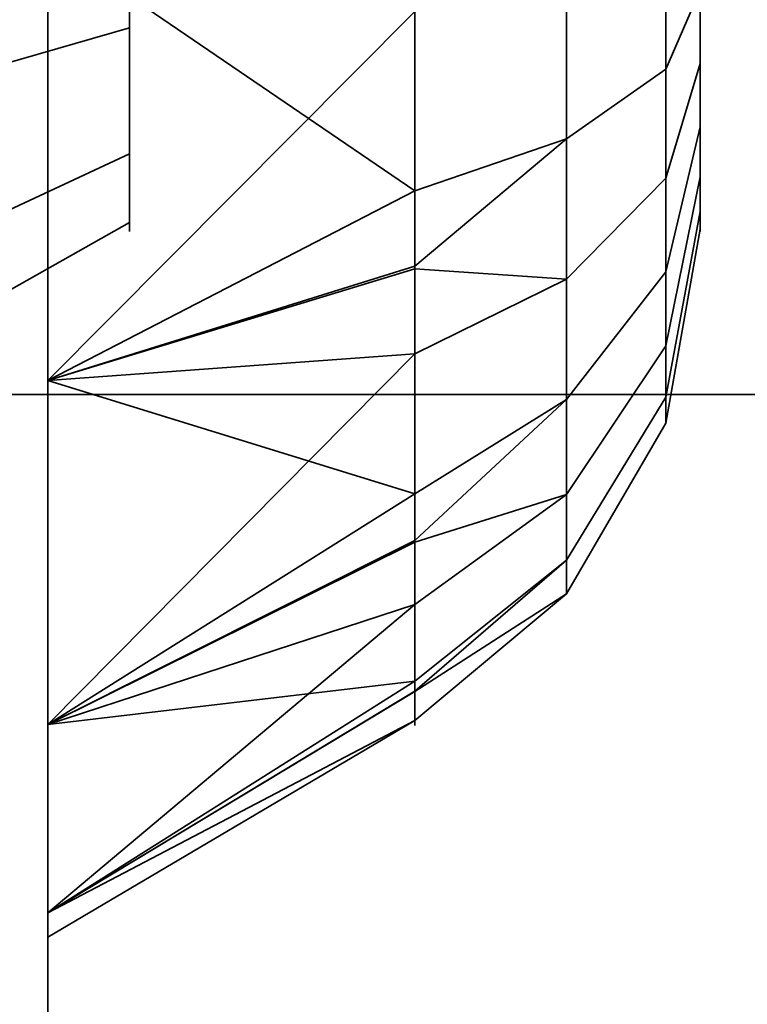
# Model space of a CAD drawing. Header units: millimetres. Extents: x -527 to 5177, y -116 to 161.
# Tile 341 of 656: x 1123.466 to 1124.358, y -10.049 to -8.84. Entities that reach past the tile are written whole.
import ezdxf

# ---------------------------------------------------------------- set-up
doc = ezdxf.new("R2010")
doc.units = ezdxf.units.MM
doc.layers.add('151', color=7, linetype='Continuous', true_color=0xffffff)

# ---------------------------------------------------------------- blocks, each defined once
blk = doc.blocks.new('UG_SURFACE_096')
at = {"layer": '151', "color": 252, "linetype": 'Continuous', "lineweight": 35}
for points in [[(1119.6556, -16.8, 1120), (1129.1, -8.3, 1120), (1129.1, -16.8, 1120)], [(1129.1, -8.3, 1144.0001), (1119.6556, -16.8, 1144.0001), (1129.1, -16.8, 1144.0001)], [(1119.6556, -16.8, 1144.0001), (1129.1, -8.3, 1144.0001), (1129.1, -8.3, 1120), (1119.6556, -16.8, 1120)]]:
    blk.add_3dface(points, dxfattribs=at)
blk = doc.blocks.new('UG_SURFACE_117')
at = {"layer": '151', "color": 252, "linetype": 'Continuous', "lineweight": 35}
for points in [[(1123.5, 51.71, 2021.75), (1123.5, -26.22, 2021.75), (1125, -26.22, 2020.2501), (1125, 51.71, 2020.2501)], [(1125, 51.71, -7.75), (1125, -26.22, -7.75), (1123.5, -26.22, -7.75), (1123.5, 51.71, -7.75)], [(1123.5, 51.71, 27.25), (1123.5, -26.22, 27.25), (1123.5, 26.8, 62.25), (1123.5, 28.8, 62.25)], [(1123.5, -26.22, 223.25), (1123.5, 51.71, 223.25), (1123.5, 28.8, 74.25), (1123.5, 26.8, 74.25)], [(1123.5, 51.71, 223.25), (1123.5, -26.22, 223.25), (1123.5, 26.8, 372.25), (1123.5, 28.8, 372.25)], [(1123.5, -26.22, 533.25), (1123.5, 51.71, 533.25), (1123.5, 28.8, 384.25), (1123.5, 26.8, 384.25)], [(1123.5, 51.71, 533.25), (1123.5, -26.22, 533.25), (1123.5, 26.8, 682.25), (1123.5, 28.8, 682.25)], [(1123.5, -26.22, 843.25), (1123.5, 51.71, 843.25), (1123.5, 28.8, 694.25), (1123.5, 26.8, 694.25)], [(1123.5, 51.71, 843.25), (1123.5, -26.22, 843.25), (1123.5, 26.8, 992.25), (1123.5, 28.8, 992.25)], [(1123.5, -26.22, 1153.25), (1123.5, 51.71, 1153.25), (1123.5, 28.8, 1004.25), (1123.5, 26.8, 1004.25)], [(1123.5, 51.71, 1153.25), (1123.5, -26.22, 1153.25), (1123.5, 26.8, 1302.25), (1123.5, 28.8, 1302.25)], [(1123.5, -26.22, 1463.25), (1123.5, 51.71, 1463.25), (1123.5, 28.8, 1314.25), (1123.5, 26.8, 1314.25)], [(1123.5, 51.71, 1463.25), (1123.5, -26.22, 1463.25), (1123.5, 26.8, 1612.25), (1123.5, 28.8, 1612.25)], [(1123.5, -26.22, 1773.25), (1123.5, 51.71, 1773.25), (1123.5, 28.8, 1624.2501), (1123.5, 26.8, 1624.2501)], [(1123.5, 51.71, 1773.25), (1123.5, -26.22, 1773.25), (1123.5, 26.8, 1922.25), (1123.5, 28.8, 1922.25)], [(1123.5, -26.22, 2021.75), (1123.5, 51.71, 2021.75), (1123.5, 28.8, 1934.25), (1123.5, 26.8, 1934.25)], [(1123.5, 51.71, 27.25), (1123.5, 51.71, -7.75), (1123.5, -26.22, -7.75), (1123.5, -26.22, 27.25)], [(1123.5, -26.22, 27.25), (1123.5, -26.22, 223.25), (1123.5, 26.8, 74.25), (1123.5, 26.8, 62.25)], [(1123.5, -26.22, 223.25), (1123.5, -26.22, 533.25), (1123.5, 26.8, 384.25), (1123.5, 26.8, 372.25)], [(1123.5, -26.22, 533.25), (1123.5, -26.22, 843.25), (1123.5, 26.8, 694.25), (1123.5, 26.8, 682.25)], [(1123.5, -26.22, 843.25), (1123.5, -26.22, 1153.25), (1123.5, 26.8, 1004.25), (1123.5, 26.8, 992.25)], [(1123.5, -26.22, 1153.25), (1123.5, -26.22, 1463.25), (1123.5, 26.8, 1314.25), (1123.5, 26.8, 1302.25)], [(1123.5, -26.22, 1463.25), (1123.5, -26.22, 1773.25), (1123.5, 26.8, 1624.2501), (1123.5, 26.8, 1612.25)], [(1123.5, -26.22, 1773.25), (1123.5, -26.22, 2021.75), (1123.5, 26.8, 1934.25), (1123.5, 26.8, 1922.25)]]:
    blk.add_3dface(points, dxfattribs=at)
blk = doc.blocks.new('UG_SURFACE_118')
at = {"layer": '151', "color": 252, "linetype": 'Continuous', "lineweight": 35}
for points in [[(1123.5, 51.71, 2021.75), (1123.5, -26.22, 2021.75), (1125, -26.22, 2020.2501), (1125, 51.71, 2020.2501)], [(1125, 51.71, -7.75), (1125, -26.22, -7.75), (1123.5, -26.22, -7.75), (1123.5, 51.71, -7.75)], [(1123.5, 51.71, 27.25), (1123.5, -26.22, 27.25), (1123.5, 26.8, 62.25), (1123.5, 28.8, 62.25)], [(1123.5, -26.22, 223.25), (1123.5, 51.71, 223.25), (1123.5, 28.8, 74.25), (1123.5, 26.8, 74.25)], [(1123.5, 51.71, 223.25), (1123.5, -26.22, 223.25), (1123.5, 26.8, 372.25), (1123.5, 28.8, 372.25)], [(1123.5, -26.22, 533.25), (1123.5, 51.71, 533.25), (1123.5, 28.8, 384.25), (1123.5, 26.8, 384.25)], [(1123.5, 51.71, 533.25), (1123.5, -26.22, 533.25), (1123.5, 26.8, 682.25), (1123.5, 28.8, 682.25)], [(1123.5, -26.22, 843.25), (1123.5, 51.71, 843.25), (1123.5, 28.8, 694.25), (1123.5, 26.8, 694.25)], [(1123.5, 51.71, 843.25), (1123.5, -26.22, 843.25), (1123.5, 26.8, 992.25), (1123.5, 28.8, 992.25)], [(1123.5, -26.22, 1153.25), (1123.5, 51.71, 1153.25), (1123.5, 28.8, 1004.25), (1123.5, 26.8, 1004.25)], [(1123.5, 51.71, 1153.25), (1123.5, -26.22, 1153.25), (1123.5, 26.8, 1302.25), (1123.5, 28.8, 1302.25)], [(1123.5, -26.22, 1463.25), (1123.5, 51.71, 1463.25), (1123.5, 28.8, 1314.25), (1123.5, 26.8, 1314.25)], [(1123.5, 51.71, 1463.25), (1123.5, -26.22, 1463.25), (1123.5, 26.8, 1612.25), (1123.5, 28.8, 1612.25)], [(1123.5, -26.22, 1773.25), (1123.5, 51.71, 1773.25), (1123.5, 28.8, 1624.2501), (1123.5, 26.8, 1624.2501)], [(1123.5, 51.71, 1773.25), (1123.5, -26.22, 1773.25), (1123.5, 26.8, 1922.25), (1123.5, 28.8, 1922.25)], [(1123.5, -26.22, 2021.75), (1123.5, 51.71, 2021.75), (1123.5, 28.8, 1934.25), (1123.5, 26.8, 1934.25)], [(1123.5, 51.71, 27.25), (1123.5, 51.71, -7.75), (1123.5, -26.22, -7.75), (1123.5, -26.22, 27.25)], [(1123.5, -26.22, 27.25), (1123.5, -26.22, 223.25), (1123.5, 26.8, 74.25), (1123.5, 26.8, 62.25)], [(1123.5, -26.22, 223.25), (1123.5, -26.22, 533.25), (1123.5, 26.8, 384.25), (1123.5, 26.8, 372.25)], [(1123.5, -26.22, 533.25), (1123.5, -26.22, 843.25), (1123.5, 26.8, 694.25), (1123.5, 26.8, 682.25)], [(1123.5, -26.22, 843.25), (1123.5, -26.22, 1153.25), (1123.5, 26.8, 1004.25), (1123.5, 26.8, 992.25)], [(1123.5, -26.22, 1153.25), (1123.5, -26.22, 1463.25), (1123.5, 26.8, 1314.25), (1123.5, 26.8, 1302.25)], [(1123.5, -26.22, 1463.25), (1123.5, -26.22, 1773.25), (1123.5, 26.8, 1624.2501), (1123.5, 26.8, 1612.25)], [(1123.5, -26.22, 1773.25), (1123.5, -26.22, 2021.75), (1123.5, 26.8, 1934.25), (1123.5, 26.8, 1922.25)]]:
    blk.add_3dface(points, dxfattribs=at)
blk = doc.blocks.new('UG_SURFACE_119')
at = {"layer": '151', "color": 252, "linetype": 'Continuous', "lineweight": 35}
for points in [[(1123.5, -26.22, 2021.75), (1123.5, 74.62, 2021.75), (1125, 74.62, 2020.2501), (1125, -26.22, 2020.2501)], [(1123.5, 74.62, 2021.75), (1123.5, -26.22, 2021.75), (1241.5, 26.8, 2021.75), (1241.5, 28.8, 2021.75)], [(1123.5, -26.22, 2021.75), (1876.5, -26.22, 2021.75), (1253.5, 26.8, 2021.75), (1241.5, 26.8, 2021.75)], [(1070.0001, -9.3, 2075.2499), (1929.9999, -9.3, 2075.2499), (1928.5001, -9.3, 2073.75), (1071.4999, -9.3, 2073.75)], [(1070.0001, -9.3, 2075.2499), (1070.0001, -26.22, 2075.2499), (1929.9999, -26.22, 2075.2499), (1929.9999, -9.3, 2075.2499)], [(1071.4999, -9.3, 2073.75), (1928.5001, -9.3, 2073.75), (1928.5001, -26.22, 2073.75), (1071.4999, -26.22, 2073.75)]]:
    blk.add_3dface(points, dxfattribs=at)
blk = doc.blocks.new('UG_SURFACE_186')
at = {"layer": '151', "color": 252, "linetype": 'Continuous', "lineweight": 35}
for points in [[(2076.9999, -9.3, 2212.25), (2076.9999, 142.4, 2212.25), (923, 142.4, 2212.25), (923, -9.3, 2212.25)], [(1073, -9.3, 2062.2499), (1073, 142.4, 2062.2499), (1927, 142.4, 2062.2499), (1927, -9.3, 2062.2499)], [(2076.9999, -9.3, 2212.25), (923, -9.3, 2212.25), (1073, -9.3, 2062.2499), (1927, -9.3, 2062.2499)]]:
    blk.add_3dface(points, dxfattribs=at)
blk = doc.blocks.new('UG_SURFACE_187')
at = {"layer": '151', "color": 252, "linetype": 'Continuous', "lineweight": 35}
for points in [[(1122.8, -22.0201, 980), (1122.8, -1.6, 980), (1123.5, -1.6, 980), (1123.5, -22.0201, 980)], [(1123.5, -1.6, 980), (1123.5, -10.686, 983.9848), (1123.5, -11.1779, 983.7008)], [(1123.5, -11.1779, 983.7008), (1123.5, -11.7428, 983.6414), (1123.5, -22.0201, 980), (1123.5, -1.6, 980)], [(1123.5, -1.6, 980), (1123.5, -10.234, 985), (1123.5, -10.3521, 984.4444)], [(1123.5, -10.3521, 984.4444), (1123.5, -10.686, 983.9848), (1123.5, -1.6, 980)], [(1123.5, -1.659, 1005.5641), (1123.5, -10.234, 985), (1123.5, -1.6, 980)], [(1123.3547, -2.3881, 1164.1217), (1123.5, -1.659, 1164.436), (1123.5, -22.0201, 1172.0912)], [(1123.5, -22.0201, 997.9088), (1123.5, -1.659, 1005.5641), (1123.3547, -2.3881, 1005.8782)], [(1123.5, -22.0201, 1172.0912), (1123.5, -1.659, 1164.436), (1123.5, -3, 1165)], [(1123.5, -1.659, 1005.5641), (1123.5, -22.0201, 997.9088), (1123.5, -9.283, 994.683), (1123.5, -8.7428, 994.8586)], [(1123.5, -10.3521, 985.5556), (1123.5, -1.659, 1005.5641), (1123.5, -7.3521, 992.9444)], [(1123.5, -1.659, 1005.5641), (1123.5, -10.3521, 985.5556), (1123.5, -10.234, 985)], [(1123.5, -22.0201, 1172.0912), (1123.3863, -22.2146, 1171.5738), (1123.3547, -2.3881, 1164.1217)], [(1123.3547, -2.3881, 1005.8782), (1123.3863, -22.2146, 998.4262), (1123.5, -22.0201, 997.9088)], [(1123.5, -22.0201, 1190.0001), (1123.5, -3, 1165), (1123.5, -9.7051, 1175.6971)], [(1123.5, -3, 1165), (1123.5, -22.0201, 1190.0001), (1123.5, -22.0201, 1172.0912)], [(1123.5, -3, 1165), (1123.5, -9.283, 1175.3169), (1123.5, -9.7051, 1175.6971)], [(1123.5, -3, 1165), (1123.5, -8.7428, 1175.1415), (1123.5, -9.283, 1175.3169)], [(1123.5, -22.0201, 1190.0001), (1123.5, -5, 1190.0001), (1122.8, -5, 1190.0001), (1122.8, -22.0201, 1190.0001)], [(1123.5, -5, 1190.0001), (1123.5, -11.1779, 1186.2992), (1123.5, -10.686, 1186.0151)], [(1123.5, -5, 1190.0001), (1123.5, -10.234, 1184.9999), (1123.5, -8.7428, 1177.8586), (1123.5, -8.1779, 1177.7992)], [(1123.5, -10.686, 1186.0151), (1123.5, -10.3521, 1185.5556), (1123.5, -5, 1190.0001)], [(1123.5, -5, 1190.0001), (1123.5, -22.0201, 1190.0001), (1123.5, -11.7428, 1186.3586), (1123.5, -11.1779, 1186.2992)], [(1123.5, -10.3521, 1185.5556), (1123.5, -10.234, 1184.9999), (1123.5, -5, 1190.0001)], [(1123.5, -7.3521, 992.9444), (1123.5, -7.686, 992.4849), (1123.5, -10.3521, 985.5556)], [(1123.5, -10.686, 986.0151), (1123.5, -7.686, 992.4849), (1123.5, -8.1779, 992.2009)], [(1123.5, -10.686, 986.0151), (1123.5, -10.3521, 985.5556), (1123.5, -7.686, 992.4849)], [(1123.5, -8.1779, 992.2009), (1123.5, -8.7428, 992.1415), (1123.5, -10.686, 986.0151)], [(1123.6, -8.85, 993.933), (1123.6, -8.6523, 993.9973), (1123.6, -8.4455, 993.9755), (1123.6, -8.6, 993.5)], [(1123.6, -8.85, 1176.9331), (1123.6, -8.6523, 1176.9973), (1123.6, -8.4455, 1176.9755), (1123.6, -8.6, 1176.5)], [(1123.6, -8.6523, 993.0027), (1123.6, -8.85, 993.067), (1123.6, -9.0045, 993.2061), (1123.6, -8.6, 993.5)], [(1123.6, -9.0045, 993.2061), (1123.6, -9.0891, 993.396), (1123.6, -9.0891, 993.6039), (1123.6, -8.6, 993.5)], [(1123.6, -9.0891, 993.6039), (1123.6, -9.0045, 993.7939), (1123.6, -8.85, 993.933), (1123.6, -8.6, 993.5)], [(1123.6, -8.6523, 1176.0027), (1123.6, -8.85, 1176.067), (1123.6, -9.0045, 1176.2061), (1123.6, -8.6, 1176.5)], [(1123.6, -9.0045, 1176.2061), (1123.6, -9.0891, 1176.396), (1123.6, -9.0891, 1176.6039), (1123.6, -8.6, 1176.5)], [(1123.6, -9.0891, 1176.6039), (1123.6, -9.0045, 1176.7939), (1123.6, -8.85, 1176.9331), (1123.6, -8.6, 1176.5)], [(1124.1362, -8.6, 1175.5501), (1124.1362, -8.9864, 1175.6321), (1123.95, -9.0499, 1175.4894), (1123.95, -8.7119, 1175.4175)], [(1124.1362, -8.6, 992.5501), (1124.1362, -8.9864, 992.6322), (1123.95, -9.0499, 992.4894), (1123.95, -8.7119, 992.4176)], [(1124.2578, -8.6, 1175.7606), (1124.2578, -8.9007, 1175.8245), (1124.1362, -8.9864, 1175.6321), (1124.1362, -8.6, 1175.5501)], [(1124.2578, -8.6, 992.7606), (1124.2578, -8.9007, 992.8245), (1124.1362, -8.9864, 992.6322), (1124.1362, -8.6, 992.5501)], [(1124.3, -8.6, 1176), (1124.3, -8.8034, 1176.0433), (1124.2578, -8.9007, 1175.8245), (1124.2578, -8.6, 1175.7606)], [(1124.3, -8.6, 993), (1124.3, -8.8034, 993.0432), (1124.2578, -8.9007, 992.8245), (1124.2578, -8.6, 992.7606)], [(1124.3, -8.704, 1176.9891), (1124.3, -8.8939, 1176.9046), (1124.3, -9.033, 1176.7499), (1124.3, -8.6, 1176.5)], [(1124.3, -9.033, 1176.7499), (1124.3, -9.0973, 1176.5523), (1124.3, -9.0755, 1176.3455), (1124.3, -8.6, 1176.5)], [(1124.3, -9.0755, 1176.3455), (1124.3, -8.9716, 1176.1655), (1124.3, -8.8034, 1176.0433), (1124.3, -8.6, 1176.5)], [(1124.3, -8.704, 993.9891), (1124.3, -8.8939, 993.9045), (1124.3, -9.033, 993.75), (1124.3, -8.6, 993.5)], [(1124.3, -9.033, 993.75), (1124.3, -9.0973, 993.5523), (1124.3, -9.0755, 993.3455), (1124.3, -8.6, 993.5)], [(1124.3, -9.0755, 993.3455), (1124.3, -8.9716, 993.1654), (1124.3, -8.8034, 993.0432), (1124.3, -8.6, 993.5)], [(1123.6, -8.6523, 993.9973), (1123.6, -8.85, 993.933), (1122.8, -9.0809, 994.333), (1122.8, -8.7005, 994.4566)], [(1123.6, -8.85, 993.067), (1123.6, -8.6523, 993.0027), (1122.8, -8.7005, 992.5434), (1122.8, -9.0809, 992.667)], [(1123.6, -8.6523, 1176.9973), (1123.6, -8.85, 1176.9331), (1122.8, -9.0809, 1177.333), (1122.8, -8.7005, 1177.4566)], [(1123.6, -8.85, 1176.067), (1123.6, -8.6523, 1176.0027), (1122.8, -8.7005, 1175.5434), (1122.8, -9.0809, 1175.6669)], [(1123.5, -8.7428, 1175.1415), (1123.95, -8.7119, 1175.4175), (1123.95, -9.0499, 1175.4894)], [(1123.5, -8.7428, 992.1415), (1123.95, -8.7119, 992.4176), (1123.95, -9.0499, 992.4894)], [(1124.3, -8.8939, 1176.9046), (1124.3, -8.704, 1176.9891), (1124.2578, -8.7537, 1177.2232), (1124.2578, -9.0346, 1177.0982)], [(1124.3, -8.8939, 993.9045), (1124.3, -8.704, 993.9891), (1124.2578, -8.7537, 994.2232), (1124.2578, -9.0346, 994.0982)], [(1123.5, -8.7428, 1177.8586), (1123.5, -10.3521, 1184.4444), (1123.5, -10.686, 1183.9849)], [(1123.5, -8.7428, 1177.8586), (1123.5, -10.234, 1184.9999), (1123.5, -10.3521, 1184.4444)], [(1123.5, -10.686, 1183.9849), (1123.5, -11.1779, 1183.7008), (1123.5, -9.283, 1177.683), (1123.5, -8.7428, 1177.8586)], [(1123.5, -11.1779, 986.2992), (1123.5, -10.686, 986.0151), (1123.5, -8.7428, 992.1415), (1123.5, -9.283, 992.317)], [(1123.95, -9.0499, 1175.4894), (1123.5, -9.283, 1175.3169), (1123.5, -8.7428, 1175.1415)], [(1123.95, -8.83, 1177.582), (1123.5, -8.7428, 1177.8586), (1123.5, -9.283, 1177.683)], [(1123.95, -9.0499, 992.4894), (1123.5, -9.283, 992.317), (1123.5, -8.7428, 992.1415)], [(1123.95, -8.83, 994.5821), (1123.5, -8.7428, 994.8586), (1123.5, -9.283, 994.683)], [(1124.2578, -9.0346, 1177.0982), (1124.2578, -8.7537, 1177.2232), (1124.1362, -8.7975, 1177.4292), (1124.1362, -9.1584, 1177.2685)], [(1124.2578, -9.0346, 994.0982), (1124.2578, -8.7537, 994.2232), (1124.1362, -8.7975, 994.4292), (1124.1362, -9.1584, 994.2685)], [(1124.1362, -9.1584, 1177.2685), (1124.1362, -8.7975, 1177.4292), (1123.95, -8.83, 1177.582), (1123.95, -9.1457, 1177.4415)], [(1124.1362, -9.1584, 994.2685), (1124.1362, -8.7975, 994.4292), (1123.95, -8.83, 994.5821), (1123.95, -9.1457, 994.4414)], [(1124.3, -8.8034, 1176.0433), (1124.3, -8.9716, 1176.1655), (1124.2578, -9.1495, 1176.0052), (1124.2578, -8.9007, 1175.8245)], [(1124.3, -8.8034, 993.0432), (1124.3, -8.9716, 993.1654), (1124.2578, -9.1495, 993.0052), (1124.2578, -8.9007, 992.8245)], [(1123.5, -9.283, 1177.683), (1123.95, -9.1457, 1177.4415), (1123.95, -8.83, 1177.582)], [(1123.5, -9.283, 994.683), (1123.95, -9.1457, 994.4414), (1123.95, -8.83, 994.5821)], [(1123.6, -8.85, 993.933), (1123.6, -9.0045, 993.7939), (1122.8, -9.3782, 994.0654), (1122.8, -9.0809, 994.333)], [(1123.6, -9.0045, 993.2061), (1123.6, -8.85, 993.067), (1122.8, -9.0809, 992.667), (1122.8, -9.3782, 992.9346)], [(1123.6, -8.85, 1176.9331), (1123.6, -9.0045, 1176.7939), (1122.8, -9.3782, 1177.0654), (1122.8, -9.0809, 1177.333)], [(1123.6, -9.0045, 1176.2061), (1123.6, -8.85, 1176.067), (1122.8, -9.0809, 1175.6669), (1122.8, -9.3782, 1175.9347)], [(1124.3, -9.033, 1176.7499), (1124.3, -8.8939, 1176.9046), (1124.2578, -9.0346, 1177.0982), (1124.2578, -9.2404, 1176.8698)], [(1124.3, -9.033, 993.75), (1124.3, -8.8939, 993.9045), (1124.2578, -9.0346, 994.0982), (1124.2578, -9.2404, 993.8697)], [(1124.2578, -8.9007, 1175.8245), (1124.2578, -9.1495, 1176.0052), (1124.1362, -9.306, 1175.8643), (1124.1362, -8.9864, 1175.6321)], [(1124.2578, -8.9007, 992.8245), (1124.2578, -9.1495, 993.0052), (1124.1362, -9.306, 992.8644), (1124.1362, -8.9864, 992.6322)], [(1124.3, -8.9716, 1176.1655), (1124.3, -9.0755, 1176.3455), (1124.2578, -9.3032, 1176.2716), (1124.2578, -9.1495, 1176.0052)], [(1124.3, -8.9716, 993.1654), (1124.3, -9.0755, 993.3455), (1124.2578, -9.3032, 993.2715), (1124.2578, -9.1495, 993.0052)], [(1124.1362, -8.9864, 1175.6321), (1124.1362, -9.306, 1175.8643), (1123.95, -9.4221, 1175.7598), (1123.95, -9.1425, 1175.5567)], [(1123.95, -9.1425, 1175.5567), (1123.95, -9.0499, 1175.4894), (1124.1362, -8.9864, 1175.6321)], [(1124.1362, -8.9864, 992.6322), (1124.1362, -9.306, 992.8644), (1123.95, -9.4221, 992.7598), (1123.95, -9.1425, 992.5566)], [(1123.95, -9.1425, 992.5566), (1123.95, -9.0499, 992.4894), (1124.1362, -8.9864, 992.6322)], [(1123.6, -9.0045, 993.7939), (1123.6, -9.0891, 993.6039), (1122.8, -9.5409, 993.7), (1122.8, -9.3782, 994.0654)], [(1123.6, -9.0891, 993.396), (1123.6, -9.0045, 993.2061), (1122.8, -9.3782, 992.9346), (1122.8, -9.5409, 993.3)], [(1123.6, -9.0045, 1176.7939), (1123.6, -9.0891, 1176.6039), (1122.8, -9.5409, 1176.7), (1122.8, -9.3782, 1177.0654)], [(1123.6, -9.0891, 1176.396), (1123.6, -9.0045, 1176.2061), (1122.8, -9.3782, 1175.9347), (1122.8, -9.5409, 1176.3)], [(1124.2578, -9.2404, 1176.8698), (1124.2578, -9.0346, 1177.0982), (1124.1362, -9.1584, 1177.2685), (1124.1362, -9.4227, 1176.975)], [(1124.2578, -9.2404, 993.8697), (1124.2578, -9.0346, 994.0982), (1124.1362, -9.1584, 994.2685), (1124.1362, -9.4227, 993.975)], [(1124.3, -9.0973, 1176.5523), (1124.3, -9.033, 1176.7499), (1124.2578, -9.2404, 1176.8698), (1124.2578, -9.3354, 1176.5773)], [(1124.3, -9.0973, 993.5523), (1124.3, -9.033, 993.75), (1124.2578, -9.2404, 993.8697), (1124.2578, -9.3354, 993.5773)], [(1123.95, -9.0499, 1175.4894), (1123.95, -9.1425, 1175.5567), (1123.5, -9.283, 1175.3169)], [(1123.95, -9.0499, 992.4894), (1123.95, -9.1425, 992.5566), (1123.5, -9.283, 992.317)], [(1124.3, -9.0755, 1176.3455), (1124.3, -9.0973, 1176.5523), (1124.2578, -9.3354, 1176.5773), (1124.2578, -9.3032, 1176.2716)], [(1124.3, -9.0755, 993.3455), (1124.3, -9.0973, 993.5523), (1124.2578, -9.3354, 993.5773), (1124.2578, -9.3032, 993.2715)], [(1123.6, -9.0891, 993.6039), (1123.6, -9.0891, 993.396), (1122.8, -9.5409, 993.3), (1122.8, -9.5409, 993.7)], [(1123.6, -9.0891, 1176.6039), (1123.6, -9.0891, 1176.396), (1122.8, -9.5409, 1176.3), (1122.8, -9.5409, 1176.7)], [(1123.5, -9.283, 1175.3169), (1123.95, -9.1425, 1175.5567), (1123.95, -9.4221, 1175.7598)], [(1123.5, -9.283, 992.317), (1123.95, -9.1425, 992.5566), (1123.95, -9.4221, 992.7598)], [(1123.95, -9.2502, 1177.395), (1123.95, -9.1457, 1177.4415), (1123.5, -9.283, 1177.683)], [(1123.95, -9.2502, 994.395), (1123.95, -9.1457, 994.4414), (1123.5, -9.283, 994.683)], [(1123.95, -9.1457, 1177.4415), (1123.95, -9.2502, 1177.395), (1124.1362, -9.1584, 1177.2685)], [(1123.95, -9.1457, 994.4414), (1123.95, -9.2502, 994.395), (1124.1362, -9.1584, 994.2685)], [(1124.1362, -9.4227, 1176.975), (1124.1362, -9.1584, 1177.2685), (1123.95, -9.2502, 1177.395), (1123.95, -9.4815, 1177.1381)], [(1124.1362, -9.4227, 993.975), (1124.1362, -9.1584, 994.2685), (1123.95, -9.2502, 994.395), (1123.95, -9.4815, 994.1381)], [(1124.2578, -9.1495, 1176.0052), (1124.2578, -9.3032, 1176.2716), (1124.1362, -9.5035, 1176.2065), (1124.1362, -9.306, 1175.8643)], [(1124.2578, -9.1495, 993.0052), (1124.2578, -9.3032, 993.2715), (1124.1362, -9.5035, 993.2064), (1124.1362, -9.306, 992.8644)], [(1124.2578, -9.3354, 1176.5773), (1124.2578, -9.2404, 1176.8698), (1124.1362, -9.4227, 1176.975), (1124.1362, -9.5447, 1176.5993)], [(1124.2578, -9.3354, 993.5773), (1124.2578, -9.2404, 993.8697), (1124.1362, -9.4227, 993.975), (1124.1362, -9.5447, 993.5993)], [(1123.5, -9.7051, 1177.303), (1123.95, -9.4815, 1177.1381), (1123.95, -9.2502, 1177.395)], [(1123.95, -9.2502, 1177.395), (1123.5, -9.283, 1177.683), (1123.5, -9.7051, 1177.303)], [(1123.5, -9.7051, 994.3029), (1123.95, -9.4815, 994.1381), (1123.95, -9.2502, 994.395)], [(1123.95, -9.2502, 994.395), (1123.5, -9.283, 994.683), (1123.5, -9.7051, 994.3029)], [(1123.5, -11.1779, 1183.7008), (1123.5, -11.7428, 1183.6414), (1123.5, -9.7051, 1177.303), (1123.5, -9.283, 1177.683)], [(1123.5, -9.283, 992.317), (1123.5, -11.7428, 986.3585), (1123.5, -11.1779, 986.2992)], [(1123.5, -9.283, 992.317), (1123.5, -12.283, 986.183), (1123.5, -11.7428, 986.3585)], [(1123.5, -12.283, 986.183), (1123.5, -9.283, 992.317), (1123.5, -9.7051, 992.6971)], [(1123.5, -9.7051, 994.3029), (1123.5, -9.283, 994.683), (1123.5, -22.0201, 997.9088)], [(1123.95, -9.4221, 1175.7598), (1123.5, -9.7051, 1175.6971), (1123.5, -9.283, 1175.3169)], [(1123.95, -9.4221, 992.7598), (1123.5, -9.7051, 992.6971), (1123.5, -9.283, 992.317)], [(1124.2578, -9.3032, 1176.2716), (1124.2578, -9.3354, 1176.5773), (1124.1362, -9.5447, 1176.5993), (1124.1362, -9.5035, 1176.2065)], [(1124.2578, -9.3032, 993.2715), (1124.2578, -9.3354, 993.5773), (1124.1362, -9.5447, 993.5993), (1124.1362, -9.5035, 993.2064)], [(1124.1362, -9.306, 1175.8643), (1124.1362, -9.5035, 1176.2065), (1123.95, -9.6521, 1176.1582), (1123.95, -9.4793, 1175.8589)], [(1123.95, -9.4793, 1175.8589), (1123.95, -9.4221, 1175.7598), (1124.1362, -9.306, 1175.8643)], [(1124.1362, -9.306, 992.8644), (1124.1362, -9.5035, 993.2064), (1123.95, -9.6521, 993.1582), (1123.95, -9.4793, 992.8588)], [(1123.95, -9.4793, 992.8588), (1123.95, -9.4221, 992.7598), (1124.1362, -9.306, 992.8644)], [(1123.95, -9.4221, 1175.7598), (1123.95, -9.4793, 1175.8589), (1123.5, -9.7051, 1175.6971)], [(1123.95, -9.4221, 992.7598), (1123.95, -9.4793, 992.8588), (1123.5, -9.7051, 992.6971)], [(1124.1362, -9.5447, 1176.5993), (1124.1362, -9.4227, 1176.975), (1123.95, -9.558, 1177.0531), (1123.95, -9.6648, 1176.7244)], [(1123.95, -9.4815, 1177.1381), (1123.95, -9.558, 1177.0531), (1124.1362, -9.4227, 1176.975)], [(1124.1362, -9.5447, 993.5993), (1124.1362, -9.4227, 993.975), (1123.95, -9.558, 994.0531), (1123.95, -9.6648, 993.7244)], [(1123.95, -9.4815, 994.1381), (1123.95, -9.558, 994.0531), (1124.1362, -9.4227, 993.975)], [(1123.5, -9.7051, 1175.6971), (1123.95, -9.4793, 1175.8589), (1123.95, -9.6521, 1176.1582)], [(1123.5, -9.7051, 992.6971), (1123.95, -9.4793, 992.8588), (1123.95, -9.6521, 993.1582)], [(1123.95, -9.558, 1177.0531), (1123.95, -9.4815, 1177.1381), (1123.5, -9.7051, 1177.303)], [(1123.95, -9.558, 994.0531), (1123.95, -9.4815, 994.1381), (1123.5, -9.7051, 994.3029)], [(1124.1362, -9.5035, 1176.2065), (1124.1362, -9.5447, 1176.5993), (1123.95, -9.7002, 1176.6156), (1123.95, -9.664, 1176.2719)], [(1123.95, -9.664, 1176.2719), (1123.95, -9.6521, 1176.1582), (1124.1362, -9.5035, 1176.2065)], [(1124.1362, -9.5035, 993.2064), (1124.1362, -9.5447, 993.5993), (1123.95, -9.7002, 993.6156), (1123.95, -9.664, 993.2719)], [(1123.95, -9.664, 993.2719), (1123.95, -9.6521, 993.1582), (1124.1362, -9.5035, 993.2064)], [(1123.95, -9.6648, 1176.7244), (1123.95, -9.7002, 1176.6156), (1124.1362, -9.5447, 1176.5993)], [(1123.95, -9.6648, 993.7244), (1123.95, -9.7002, 993.6156), (1124.1362, -9.5447, 993.5993)], [(1123.5, -9.9362, 1176.784), (1123.95, -9.6648, 1176.7244), (1123.95, -9.558, 1177.0531)], [(1123.95, -9.558, 1177.0531), (1123.5, -9.7051, 1177.303), (1123.5, -9.9362, 1176.784)], [(1123.5, -9.9362, 993.784), (1123.95, -9.6648, 993.7244), (1123.95, -9.558, 994.0531)], [(1123.95, -9.558, 994.0531), (1123.5, -9.7051, 994.3029), (1123.5, -9.9362, 993.784)], [(1123.95, -9.6521, 1176.1582), (1123.5, -9.9362, 1176.216), (1123.5, -9.7051, 1175.6971)], [(1123.95, -9.6521, 1176.1582), (1123.95, -9.664, 1176.2719), (1123.5, -9.9362, 1176.216)], [(1123.95, -9.6521, 993.1582), (1123.5, -9.9362, 993.216), (1123.5, -9.7051, 992.6971)], [(1123.95, -9.6521, 993.1582), (1123.95, -9.664, 993.2719), (1123.5, -9.9362, 993.216)], [(1123.5, -9.966, 1176.5), (1123.5, -9.9362, 1176.216), (1123.95, -9.664, 1176.2719), (1123.95, -9.7002, 1176.6156)], [(1123.5, -9.966, 993.5), (1123.5, -9.9362, 993.216), (1123.95, -9.664, 993.2719), (1123.95, -9.7002, 993.6156)], [(1123.95, -9.7002, 1176.6156), (1123.95, -9.6648, 1176.7244), (1123.5, -9.9362, 1176.784)], [(1123.95, -9.7002, 993.6156), (1123.95, -9.6648, 993.7244), (1123.5, -9.9362, 993.784)], [(1123.95, -9.7002, 1176.6156), (1123.5, -9.9362, 1176.784), (1123.5, -9.966, 1176.5)], [(1123.95, -9.7002, 993.6156), (1123.5, -9.9362, 993.784), (1123.5, -9.966, 993.5)], [(1123.5, -22.0201, 1190.0001), (1123.5, -9.7051, 1175.6971), (1123.5, -9.9362, 1176.216)], [(1123.5, -9.9362, 1176.784), (1123.5, -9.7051, 1177.303), (1123.5, -11.7428, 1183.6414)], [(1123.5, -22.0201, 997.9088), (1123.5, -12.283, 986.183), (1123.5, -9.7051, 992.6971), (1123.5, -9.9362, 993.216)], [(1123.5, -9.9362, 993.784), (1123.5, -9.7051, 994.3029), (1123.5, -22.0201, 997.9088)], [(1123.5, -11.7428, 1183.6414), (1123.5, -9.9362, 1176.216), (1123.5, -9.966, 1176.5)], [(1123.5, -9.9362, 1176.216), (1123.5, -11.7428, 1183.6414), (1123.5, -12.283, 1183.817)], [(1123.5, -9.966, 1176.5), (1123.5, -9.9362, 1176.784), (1123.5, -11.7428, 1183.6414)], [(1123.5, -9.9362, 1176.216), (1123.5, -12.283, 1183.817), (1123.5, -12.7051, 1184.1971), (1123.5, -22.0201, 1190.0001)], [(1123.5, -22.0201, 997.9088), (1123.5, -9.9362, 993.216), (1123.5, -9.966, 993.5)], [(1123.5, -9.966, 993.5), (1123.5, -9.9362, 993.784), (1123.5, -22.0201, 997.9088)]]:
    blk.add_3dface(points, dxfattribs=at)
blk = doc.blocks.new('UG_SURFACE_190')
at = {"layer": '151', "color": 252, "linetype": 'Continuous', "lineweight": 35}
for points in [[(1122.8, -22.0201, 980), (1122.8, -1.6, 980), (1123.5, -1.6, 980), (1123.5, -22.0201, 980)], [(1123.5, -1.6, 980), (1123.5, -10.686, 983.9848), (1123.5, -11.1779, 983.7008)], [(1123.5, -11.1779, 983.7008), (1123.5, -11.7428, 983.6414), (1123.5, -22.0201, 980), (1123.5, -1.6, 980)], [(1123.5, -1.6, 980), (1123.5, -10.234, 985), (1123.5, -10.3521, 984.4444)], [(1123.5, -10.3521, 984.4444), (1123.5, -10.686, 983.9848), (1123.5, -1.6, 980)], [(1123.5, -1.659, 1005.5641), (1123.5, -10.234, 985), (1123.5, -1.6, 980)], [(1123.3547, -2.3881, 1164.1217), (1123.5, -1.659, 1164.436), (1123.5, -22.0201, 1172.0912)], [(1123.5, -22.0201, 997.9088), (1123.5, -1.659, 1005.5641), (1123.3547, -2.3881, 1005.8782)], [(1123.5, -22.0201, 1172.0912), (1123.5, -1.659, 1164.436), (1123.5, -3, 1165)], [(1123.5, -1.659, 1005.5641), (1123.5, -22.0201, 997.9088), (1123.5, -9.283, 994.683), (1123.5, -8.7428, 994.8586)], [(1123.5, -10.3521, 985.5556), (1123.5, -1.659, 1005.5641), (1123.5, -7.3521, 992.9444)], [(1123.5, -1.659, 1005.5641), (1123.5, -10.3521, 985.5556), (1123.5, -10.234, 985)], [(1123.5, -22.0201, 1172.0912), (1123.3863, -22.2146, 1171.5738), (1123.3547, -2.3881, 1164.1217)], [(1123.3547, -2.3881, 1005.8782), (1123.3863, -22.2146, 998.4262), (1123.5, -22.0201, 997.9088)], [(1123.5, -22.0201, 1190.0001), (1123.5, -3, 1165), (1123.5, -9.7051, 1175.6971)], [(1123.5, -3, 1165), (1123.5, -22.0201, 1190.0001), (1123.5, -22.0201, 1172.0912)], [(1123.5, -3, 1165), (1123.5, -9.283, 1175.3169), (1123.5, -9.7051, 1175.6971)], [(1123.5, -3, 1165), (1123.5, -8.7428, 1175.1415), (1123.5, -9.283, 1175.3169)], [(1123.5, -22.0201, 1190.0001), (1123.5, -5, 1190.0001), (1122.8, -5, 1190.0001), (1122.8, -22.0201, 1190.0001)], [(1123.5, -5, 1190.0001), (1123.5, -11.1779, 1186.2992), (1123.5, -10.686, 1186.0151)], [(1123.5, -5, 1190.0001), (1123.5, -10.234, 1184.9999), (1123.5, -8.7428, 1177.8586), (1123.5, -8.1779, 1177.7992)], [(1123.5, -10.686, 1186.0151), (1123.5, -10.3521, 1185.5556), (1123.5, -5, 1190.0001)], [(1123.5, -5, 1190.0001), (1123.5, -22.0201, 1190.0001), (1123.5, -11.7428, 1186.3586), (1123.5, -11.1779, 1186.2992)], [(1123.5, -10.3521, 1185.5556), (1123.5, -10.234, 1184.9999), (1123.5, -5, 1190.0001)], [(1123.5, -7.3521, 992.9444), (1123.5, -7.686, 992.4849), (1123.5, -10.3521, 985.5556)], [(1123.5, -10.686, 986.0151), (1123.5, -7.686, 992.4849), (1123.5, -8.1779, 992.2009)], [(1123.5, -10.686, 986.0151), (1123.5, -10.3521, 985.5556), (1123.5, -7.686, 992.4849)], [(1123.5, -8.1779, 992.2009), (1123.5, -8.7428, 992.1415), (1123.5, -10.686, 986.0151)], [(1123.6, -8.85, 993.933), (1123.6, -8.6523, 993.9973), (1123.6, -8.4455, 993.9755), (1123.6, -8.6, 993.5)], [(1123.6, -8.85, 1176.9331), (1123.6, -8.6523, 1176.9973), (1123.6, -8.4455, 1176.9755), (1123.6, -8.6, 1176.5)], [(1123.6, -8.6523, 993.0027), (1123.6, -8.85, 993.067), (1123.6, -9.0045, 993.2061), (1123.6, -8.6, 993.5)], [(1123.6, -9.0045, 993.2061), (1123.6, -9.0891, 993.396), (1123.6, -9.0891, 993.6039), (1123.6, -8.6, 993.5)], [(1123.6, -9.0891, 993.6039), (1123.6, -9.0045, 993.7939), (1123.6, -8.85, 993.933), (1123.6, -8.6, 993.5)], [(1123.6, -8.6523, 1176.0027), (1123.6, -8.85, 1176.067), (1123.6, -9.0045, 1176.2061), (1123.6, -8.6, 1176.5)], [(1123.6, -9.0045, 1176.2061), (1123.6, -9.0891, 1176.396), (1123.6, -9.0891, 1176.6039), (1123.6, -8.6, 1176.5)], [(1123.6, -9.0891, 1176.6039), (1123.6, -9.0045, 1176.7939), (1123.6, -8.85, 1176.9331), (1123.6, -8.6, 1176.5)], [(1124.1362, -8.6, 1175.5501), (1124.1362, -8.9864, 1175.6321), (1123.95, -9.0499, 1175.4894), (1123.95, -8.7119, 1175.4175)], [(1124.1362, -8.6, 992.5501), (1124.1362, -8.9864, 992.6322), (1123.95, -9.0499, 992.4894), (1123.95, -8.7119, 992.4176)], [(1124.2578, -8.6, 1175.7606), (1124.2578, -8.9007, 1175.8245), (1124.1362, -8.9864, 1175.6321), (1124.1362, -8.6, 1175.5501)], [(1124.2578, -8.6, 992.7606), (1124.2578, -8.9007, 992.8245), (1124.1362, -8.9864, 992.6322), (1124.1362, -8.6, 992.5501)], [(1124.3, -8.6, 1176), (1124.3, -8.8034, 1176.0433), (1124.2578, -8.9007, 1175.8245), (1124.2578, -8.6, 1175.7606)], [(1124.3, -8.6, 993), (1124.3, -8.8034, 993.0432), (1124.2578, -8.9007, 992.8245), (1124.2578, -8.6, 992.7606)], [(1124.3, -8.704, 1176.9891), (1124.3, -8.8939, 1176.9046), (1124.3, -9.033, 1176.7499), (1124.3, -8.6, 1176.5)], [(1124.3, -9.033, 1176.7499), (1124.3, -9.0973, 1176.5523), (1124.3, -9.0755, 1176.3455), (1124.3, -8.6, 1176.5)], [(1124.3, -9.0755, 1176.3455), (1124.3, -8.9716, 1176.1655), (1124.3, -8.8034, 1176.0433), (1124.3, -8.6, 1176.5)], [(1124.3, -8.704, 993.9891), (1124.3, -8.8939, 993.9045), (1124.3, -9.033, 993.75), (1124.3, -8.6, 993.5)], [(1124.3, -9.033, 993.75), (1124.3, -9.0973, 993.5523), (1124.3, -9.0755, 993.3455), (1124.3, -8.6, 993.5)], [(1124.3, -9.0755, 993.3455), (1124.3, -8.9716, 993.1654), (1124.3, -8.8034, 993.0432), (1124.3, -8.6, 993.5)], [(1123.6, -8.6523, 993.9973), (1123.6, -8.85, 993.933), (1122.8, -9.0809, 994.333), (1122.8, -8.7005, 994.4566)], [(1123.6, -8.85, 993.067), (1123.6, -8.6523, 993.0027), (1122.8, -8.7005, 992.5434), (1122.8, -9.0809, 992.667)], [(1123.6, -8.6523, 1176.9973), (1123.6, -8.85, 1176.9331), (1122.8, -9.0809, 1177.333), (1122.8, -8.7005, 1177.4566)], [(1123.6, -8.85, 1176.067), (1123.6, -8.6523, 1176.0027), (1122.8, -8.7005, 1175.5434), (1122.8, -9.0809, 1175.6669)], [(1123.5, -8.7428, 1175.1415), (1123.95, -8.7119, 1175.4175), (1123.95, -9.0499, 1175.4894)], [(1123.5, -8.7428, 992.1415), (1123.95, -8.7119, 992.4176), (1123.95, -9.0499, 992.4894)], [(1124.3, -8.8939, 1176.9046), (1124.3, -8.704, 1176.9891), (1124.2578, -8.7537, 1177.2232), (1124.2578, -9.0346, 1177.0982)], [(1124.3, -8.8939, 993.9045), (1124.3, -8.704, 993.9891), (1124.2578, -8.7537, 994.2232), (1124.2578, -9.0346, 994.0982)], [(1123.5, -8.7428, 1177.8586), (1123.5, -10.3521, 1184.4444), (1123.5, -10.686, 1183.9849)], [(1123.5, -8.7428, 1177.8586), (1123.5, -10.234, 1184.9999), (1123.5, -10.3521, 1184.4444)], [(1123.5, -10.686, 1183.9849), (1123.5, -11.1779, 1183.7008), (1123.5, -9.283, 1177.683), (1123.5, -8.7428, 1177.8586)], [(1123.5, -11.1779, 986.2992), (1123.5, -10.686, 986.0151), (1123.5, -8.7428, 992.1415), (1123.5, -9.283, 992.317)], [(1123.95, -9.0499, 1175.4894), (1123.5, -9.283, 1175.3169), (1123.5, -8.7428, 1175.1415)], [(1123.95, -8.83, 1177.582), (1123.5, -8.7428, 1177.8586), (1123.5, -9.283, 1177.683)], [(1123.95, -9.0499, 992.4894), (1123.5, -9.283, 992.317), (1123.5, -8.7428, 992.1415)], [(1123.95, -8.83, 994.5821), (1123.5, -8.7428, 994.8586), (1123.5, -9.283, 994.683)], [(1124.2578, -9.0346, 1177.0982), (1124.2578, -8.7537, 1177.2232), (1124.1362, -8.7975, 1177.4292), (1124.1362, -9.1584, 1177.2685)], [(1124.2578, -9.0346, 994.0982), (1124.2578, -8.7537, 994.2232), (1124.1362, -8.7975, 994.4292), (1124.1362, -9.1584, 994.2685)], [(1124.1362, -9.1584, 1177.2685), (1124.1362, -8.7975, 1177.4292), (1123.95, -8.83, 1177.582), (1123.95, -9.1457, 1177.4415)], [(1124.1362, -9.1584, 994.2685), (1124.1362, -8.7975, 994.4292), (1123.95, -8.83, 994.5821), (1123.95, -9.1457, 994.4414)], [(1124.3, -8.8034, 1176.0433), (1124.3, -8.9716, 1176.1655), (1124.2578, -9.1495, 1176.0052), (1124.2578, -8.9007, 1175.8245)], [(1124.3, -8.8034, 993.0432), (1124.3, -8.9716, 993.1654), (1124.2578, -9.1495, 993.0052), (1124.2578, -8.9007, 992.8245)], [(1123.5, -9.283, 1177.683), (1123.95, -9.1457, 1177.4415), (1123.95, -8.83, 1177.582)], [(1123.5, -9.283, 994.683), (1123.95, -9.1457, 994.4414), (1123.95, -8.83, 994.5821)], [(1123.6, -8.85, 993.933), (1123.6, -9.0045, 993.7939), (1122.8, -9.3782, 994.0654), (1122.8, -9.0809, 994.333)], [(1123.6, -9.0045, 993.2061), (1123.6, -8.85, 993.067), (1122.8, -9.0809, 992.667), (1122.8, -9.3782, 992.9346)], [(1123.6, -8.85, 1176.9331), (1123.6, -9.0045, 1176.7939), (1122.8, -9.3782, 1177.0654), (1122.8, -9.0809, 1177.333)], [(1123.6, -9.0045, 1176.2061), (1123.6, -8.85, 1176.067), (1122.8, -9.0809, 1175.6669), (1122.8, -9.3782, 1175.9347)], [(1124.3, -9.033, 1176.7499), (1124.3, -8.8939, 1176.9046), (1124.2578, -9.0346, 1177.0982), (1124.2578, -9.2404, 1176.8698)], [(1124.3, -9.033, 993.75), (1124.3, -8.8939, 993.9045), (1124.2578, -9.0346, 994.0982), (1124.2578, -9.2404, 993.8697)], [(1124.2578, -8.9007, 1175.8245), (1124.2578, -9.1495, 1176.0052), (1124.1362, -9.306, 1175.8643), (1124.1362, -8.9864, 1175.6321)], [(1124.2578, -8.9007, 992.8245), (1124.2578, -9.1495, 993.0052), (1124.1362, -9.306, 992.8644), (1124.1362, -8.9864, 992.6322)], [(1124.3, -8.9716, 1176.1655), (1124.3, -9.0755, 1176.3455), (1124.2578, -9.3032, 1176.2716), (1124.2578, -9.1495, 1176.0052)], [(1124.3, -8.9716, 993.1654), (1124.3, -9.0755, 993.3455), (1124.2578, -9.3032, 993.2715), (1124.2578, -9.1495, 993.0052)], [(1124.1362, -8.9864, 1175.6321), (1124.1362, -9.306, 1175.8643), (1123.95, -9.4221, 1175.7598), (1123.95, -9.1425, 1175.5567)], [(1123.95, -9.1425, 1175.5567), (1123.95, -9.0499, 1175.4894), (1124.1362, -8.9864, 1175.6321)], [(1124.1362, -8.9864, 992.6322), (1124.1362, -9.306, 992.8644), (1123.95, -9.4221, 992.7598), (1123.95, -9.1425, 992.5566)], [(1123.95, -9.1425, 992.5566), (1123.95, -9.0499, 992.4894), (1124.1362, -8.9864, 992.6322)], [(1123.6, -9.0045, 993.7939), (1123.6, -9.0891, 993.6039), (1122.8, -9.5409, 993.7), (1122.8, -9.3782, 994.0654)], [(1123.6, -9.0891, 993.396), (1123.6, -9.0045, 993.2061), (1122.8, -9.3782, 992.9346), (1122.8, -9.5409, 993.3)], [(1123.6, -9.0045, 1176.7939), (1123.6, -9.0891, 1176.6039), (1122.8, -9.5409, 1176.7), (1122.8, -9.3782, 1177.0654)], [(1123.6, -9.0891, 1176.396), (1123.6, -9.0045, 1176.2061), (1122.8, -9.3782, 1175.9347), (1122.8, -9.5409, 1176.3)], [(1124.2578, -9.2404, 1176.8698), (1124.2578, -9.0346, 1177.0982), (1124.1362, -9.1584, 1177.2685), (1124.1362, -9.4227, 1176.975)], [(1124.2578, -9.2404, 993.8697), (1124.2578, -9.0346, 994.0982), (1124.1362, -9.1584, 994.2685), (1124.1362, -9.4227, 993.975)], [(1124.3, -9.0973, 1176.5523), (1124.3, -9.033, 1176.7499), (1124.2578, -9.2404, 1176.8698), (1124.2578, -9.3354, 1176.5773)], [(1124.3, -9.0973, 993.5523), (1124.3, -9.033, 993.75), (1124.2578, -9.2404, 993.8697), (1124.2578, -9.3354, 993.5773)], [(1123.95, -9.0499, 1175.4894), (1123.95, -9.1425, 1175.5567), (1123.5, -9.283, 1175.3169)], [(1123.95, -9.0499, 992.4894), (1123.95, -9.1425, 992.5566), (1123.5, -9.283, 992.317)], [(1124.3, -9.0755, 1176.3455), (1124.3, -9.0973, 1176.5523), (1124.2578, -9.3354, 1176.5773), (1124.2578, -9.3032, 1176.2716)], [(1124.3, -9.0755, 993.3455), (1124.3, -9.0973, 993.5523), (1124.2578, -9.3354, 993.5773), (1124.2578, -9.3032, 993.2715)], [(1123.6, -9.0891, 993.6039), (1123.6, -9.0891, 993.396), (1122.8, -9.5409, 993.3), (1122.8, -9.5409, 993.7)], [(1123.6, -9.0891, 1176.6039), (1123.6, -9.0891, 1176.396), (1122.8, -9.5409, 1176.3), (1122.8, -9.5409, 1176.7)], [(1123.5, -9.283, 1175.3169), (1123.95, -9.1425, 1175.5567), (1123.95, -9.4221, 1175.7598)], [(1123.5, -9.283, 992.317), (1123.95, -9.1425, 992.5566), (1123.95, -9.4221, 992.7598)], [(1123.95, -9.2502, 1177.395), (1123.95, -9.1457, 1177.4415), (1123.5, -9.283, 1177.683)], [(1123.95, -9.2502, 994.395), (1123.95, -9.1457, 994.4414), (1123.5, -9.283, 994.683)], [(1123.95, -9.1457, 1177.4415), (1123.95, -9.2502, 1177.395), (1124.1362, -9.1584, 1177.2685)], [(1123.95, -9.1457, 994.4414), (1123.95, -9.2502, 994.395), (1124.1362, -9.1584, 994.2685)], [(1124.1362, -9.4227, 1176.975), (1124.1362, -9.1584, 1177.2685), (1123.95, -9.2502, 1177.395), (1123.95, -9.4815, 1177.1381)], [(1124.1362, -9.4227, 993.975), (1124.1362, -9.1584, 994.2685), (1123.95, -9.2502, 994.395), (1123.95, -9.4815, 994.1381)], [(1124.2578, -9.1495, 1176.0052), (1124.2578, -9.3032, 1176.2716), (1124.1362, -9.5035, 1176.2065), (1124.1362, -9.306, 1175.8643)], [(1124.2578, -9.1495, 993.0052), (1124.2578, -9.3032, 993.2715), (1124.1362, -9.5035, 993.2064), (1124.1362, -9.306, 992.8644)], [(1124.2578, -9.3354, 1176.5773), (1124.2578, -9.2404, 1176.8698), (1124.1362, -9.4227, 1176.975), (1124.1362, -9.5447, 1176.5993)], [(1124.2578, -9.3354, 993.5773), (1124.2578, -9.2404, 993.8697), (1124.1362, -9.4227, 993.975), (1124.1362, -9.5447, 993.5993)], [(1123.5, -9.7051, 1177.303), (1123.95, -9.4815, 1177.1381), (1123.95, -9.2502, 1177.395)], [(1123.95, -9.2502, 1177.395), (1123.5, -9.283, 1177.683), (1123.5, -9.7051, 1177.303)], [(1123.5, -9.7051, 994.3029), (1123.95, -9.4815, 994.1381), (1123.95, -9.2502, 994.395)], [(1123.95, -9.2502, 994.395), (1123.5, -9.283, 994.683), (1123.5, -9.7051, 994.3029)], [(1123.5, -11.1779, 1183.7008), (1123.5, -11.7428, 1183.6414), (1123.5, -9.7051, 1177.303), (1123.5, -9.283, 1177.683)], [(1123.5, -9.283, 992.317), (1123.5, -11.7428, 986.3585), (1123.5, -11.1779, 986.2992)], [(1123.5, -9.283, 992.317), (1123.5, -12.283, 986.183), (1123.5, -11.7428, 986.3585)], [(1123.5, -12.283, 986.183), (1123.5, -9.283, 992.317), (1123.5, -9.7051, 992.6971)], [(1123.5, -9.7051, 994.3029), (1123.5, -9.283, 994.683), (1123.5, -22.0201, 997.9088)], [(1123.95, -9.4221, 1175.7598), (1123.5, -9.7051, 1175.6971), (1123.5, -9.283, 1175.3169)], [(1123.95, -9.4221, 992.7598), (1123.5, -9.7051, 992.6971), (1123.5, -9.283, 992.317)], [(1124.2578, -9.3032, 1176.2716), (1124.2578, -9.3354, 1176.5773), (1124.1362, -9.5447, 1176.5993), (1124.1362, -9.5035, 1176.2065)], [(1124.2578, -9.3032, 993.2715), (1124.2578, -9.3354, 993.5773), (1124.1362, -9.5447, 993.5993), (1124.1362, -9.5035, 993.2064)], [(1124.1362, -9.306, 1175.8643), (1124.1362, -9.5035, 1176.2065), (1123.95, -9.6521, 1176.1582), (1123.95, -9.4793, 1175.8589)], [(1123.95, -9.4793, 1175.8589), (1123.95, -9.4221, 1175.7598), (1124.1362, -9.306, 1175.8643)], [(1124.1362, -9.306, 992.8644), (1124.1362, -9.5035, 993.2064), (1123.95, -9.6521, 993.1582), (1123.95, -9.4793, 992.8588)], [(1123.95, -9.4793, 992.8588), (1123.95, -9.4221, 992.7598), (1124.1362, -9.306, 992.8644)], [(1123.95, -9.4221, 1175.7598), (1123.95, -9.4793, 1175.8589), (1123.5, -9.7051, 1175.6971)], [(1123.95, -9.4221, 992.7598), (1123.95, -9.4793, 992.8588), (1123.5, -9.7051, 992.6971)], [(1124.1362, -9.5447, 1176.5993), (1124.1362, -9.4227, 1176.975), (1123.95, -9.558, 1177.0531), (1123.95, -9.6648, 1176.7244)], [(1123.95, -9.4815, 1177.1381), (1123.95, -9.558, 1177.0531), (1124.1362, -9.4227, 1176.975)], [(1124.1362, -9.5447, 993.5993), (1124.1362, -9.4227, 993.975), (1123.95, -9.558, 994.0531), (1123.95, -9.6648, 993.7244)], [(1123.95, -9.4815, 994.1381), (1123.95, -9.558, 994.0531), (1124.1362, -9.4227, 993.975)], [(1123.5, -9.7051, 1175.6971), (1123.95, -9.4793, 1175.8589), (1123.95, -9.6521, 1176.1582)], [(1123.5, -9.7051, 992.6971), (1123.95, -9.4793, 992.8588), (1123.95, -9.6521, 993.1582)], [(1123.95, -9.558, 1177.0531), (1123.95, -9.4815, 1177.1381), (1123.5, -9.7051, 1177.303)], [(1123.95, -9.558, 994.0531), (1123.95, -9.4815, 994.1381), (1123.5, -9.7051, 994.3029)], [(1124.1362, -9.5035, 1176.2065), (1124.1362, -9.5447, 1176.5993), (1123.95, -9.7002, 1176.6156), (1123.95, -9.664, 1176.2719)], [(1123.95, -9.664, 1176.2719), (1123.95, -9.6521, 1176.1582), (1124.1362, -9.5035, 1176.2065)], [(1124.1362, -9.5035, 993.2064), (1124.1362, -9.5447, 993.5993), (1123.95, -9.7002, 993.6156), (1123.95, -9.664, 993.2719)], [(1123.95, -9.664, 993.2719), (1123.95, -9.6521, 993.1582), (1124.1362, -9.5035, 993.2064)], [(1123.95, -9.6648, 1176.7244), (1123.95, -9.7002, 1176.6156), (1124.1362, -9.5447, 1176.5993)], [(1123.95, -9.6648, 993.7244), (1123.95, -9.7002, 993.6156), (1124.1362, -9.5447, 993.5993)], [(1123.5, -9.9362, 1176.784), (1123.95, -9.6648, 1176.7244), (1123.95, -9.558, 1177.0531)], [(1123.95, -9.558, 1177.0531), (1123.5, -9.7051, 1177.303), (1123.5, -9.9362, 1176.784)], [(1123.5, -9.9362, 993.784), (1123.95, -9.6648, 993.7244), (1123.95, -9.558, 994.0531)], [(1123.95, -9.558, 994.0531), (1123.5, -9.7051, 994.3029), (1123.5, -9.9362, 993.784)], [(1123.95, -9.6521, 1176.1582), (1123.5, -9.9362, 1176.216), (1123.5, -9.7051, 1175.6971)], [(1123.95, -9.6521, 1176.1582), (1123.95, -9.664, 1176.2719), (1123.5, -9.9362, 1176.216)], [(1123.95, -9.6521, 993.1582), (1123.5, -9.9362, 993.216), (1123.5, -9.7051, 992.6971)], [(1123.95, -9.6521, 993.1582), (1123.95, -9.664, 993.2719), (1123.5, -9.9362, 993.216)], [(1123.5, -9.966, 1176.5), (1123.5, -9.9362, 1176.216), (1123.95, -9.664, 1176.2719), (1123.95, -9.7002, 1176.6156)], [(1123.5, -9.966, 993.5), (1123.5, -9.9362, 993.216), (1123.95, -9.664, 993.2719), (1123.95, -9.7002, 993.6156)], [(1123.95, -9.7002, 1176.6156), (1123.95, -9.6648, 1176.7244), (1123.5, -9.9362, 1176.784)], [(1123.95, -9.7002, 993.6156), (1123.95, -9.6648, 993.7244), (1123.5, -9.9362, 993.784)], [(1123.95, -9.7002, 1176.6156), (1123.5, -9.9362, 1176.784), (1123.5, -9.966, 1176.5)], [(1123.95, -9.7002, 993.6156), (1123.5, -9.9362, 993.784), (1123.5, -9.966, 993.5)], [(1123.5, -22.0201, 1190.0001), (1123.5, -9.7051, 1175.6971), (1123.5, -9.9362, 1176.216)], [(1123.5, -9.9362, 1176.784), (1123.5, -9.7051, 1177.303), (1123.5, -11.7428, 1183.6414)], [(1123.5, -22.0201, 997.9088), (1123.5, -12.283, 986.183), (1123.5, -9.7051, 992.6971), (1123.5, -9.9362, 993.216)], [(1123.5, -9.9362, 993.784), (1123.5, -9.7051, 994.3029), (1123.5, -22.0201, 997.9088)], [(1123.5, -11.7428, 1183.6414), (1123.5, -9.9362, 1176.216), (1123.5, -9.966, 1176.5)], [(1123.5, -9.9362, 1176.216), (1123.5, -11.7428, 1183.6414), (1123.5, -12.283, 1183.817)], [(1123.5, -9.966, 1176.5), (1123.5, -9.9362, 1176.784), (1123.5, -11.7428, 1183.6414)], [(1123.5, -9.9362, 1176.216), (1123.5, -12.283, 1183.817), (1123.5, -12.7051, 1184.1971), (1123.5, -22.0201, 1190.0001)], [(1123.5, -22.0201, 997.9088), (1123.5, -9.9362, 993.216), (1123.5, -9.966, 993.5)], [(1123.5, -9.966, 993.5), (1123.5, -9.9362, 993.784), (1123.5, -22.0201, 997.9088)]]:
    blk.add_3dface(points, dxfattribs=at)

msp = doc.modelspace()

# ---------------------------------------------------------------- linework, layer by layer
at = {"layer": '151', "color": 251, "linetype": 'Continuous', "lineweight": -3, "true_color": 0x636466}
for p, q in [((1123.5, 74.62, -7.75), (1123.5, -26.22, -7.75)), ((1123.5, -26.22, 2021.75), (1123.5, 74.62, 2021.75)), ((1123.5, 74.62, -7.75), (1123.5, -26.22, -7.75)), ((1123.5, -26.22, 2021.75), (1123.5, 74.62, 2021.75)), ((1123.5, -26.22, 2021.75), (1123.5, 74.62, 2021.75)), ((1123.5, -22.0201, 980), (1123.5, -1.6, 980)), ((1123.5, -22.0201, 980), (1123.5, -1.6, 980)), ((1123.5, -22.0201, 1172.0912), (1123.5, -1.659, 1164.4359)), ((1123.5, -1.659, 1005.5641), (1123.5, -22.0201, 997.9088)), ((1123.5, -22.0201, 1172.0912), (1123.5, -1.659, 1164.4359)), ((1123.5, -1.659, 1005.5641), (1123.5, -22.0201, 997.9088)), ((1123.5, -22.0201, 1190), (1123.5, -5, 1190)), ((1123.5, -22.0201, 1190), (1123.5, -5, 1190)), ((923, -9.3, 2212.25), (2077, -9.3, 2212.25)), ((1930, -9.3, 2075.25), (1070, -9.3, 2075.25)), ((1928.5, -9.3, 2073.75), (1071.5, -9.3, 2073.75)), ((1927, -9.3, 2062.25), (1073, -9.3, 2062.25))]:
    msp.add_line(p, q, dxfattribs=at)
at = {"layer": '151', "color": 251, "linetype": 'Continuous', "lineweight": -3, "true_color": 0x636466, "extrusion": (-1, 0, 0)}
for centre, radius in [((8.6, 993.5, -1123.5), 1.366), ((8.6, 1176.5, -1123.5), 1.366), ((8.6, 993.5, -1123.5), 1.366), ((8.6, 1176.5, -1123.5), 1.366), ((8.6, 993.5, -1123.95), 1.1062), ((8.6, 993.5, -1123.95), 1.1062), ((8.6, 993.5, -1123.6), 0.5), ((8.6, 993.5, -1123.6), 0.5), ((8.6, 993.5, -1124.3), 0.5), ((8.6, 993.5, -1124.3), 0.5)]:
    msp.add_circle(centre, radius, dxfattribs=at)
at = {"layer": '151', "color": 251, "linetype": 'Continuous', "lineweight": -3, "true_color": 0x636466, "extrusion": (1, 0, 0)}
for centre, radius in [((-8.6, 1176.5, 1123.95), 1.1062), ((-8.6, 1176.5, 1123.95), 1.1062), ((-8.6, 1176.5, 1123.6), 0.5), ((-8.6, 1176.5, 1123.6), 0.5), ((-8.6, 1176.5, 1124.3), 0.5), ((-8.6, 1176.5, 1124.3), 0.5)]:
    msp.add_circle(centre, radius, dxfattribs=at)

# ---------------------------------------------------------------- block references
at = {"layer": '151', "color": 251, "linetype": 'Continuous', "lineweight": -3, "true_color": 0x636466}
for name in ['UG_SURFACE_186', 'UG_SURFACE_117', 'UG_SURFACE_118', 'UG_SURFACE_119', 'UG_SURFACE_187', 'UG_SURFACE_190', 'UG_SURFACE_096']:
    msp.add_blockref(name, (0, 0), dxfattribs=at)

doc.saveas('drawing.dxf')
